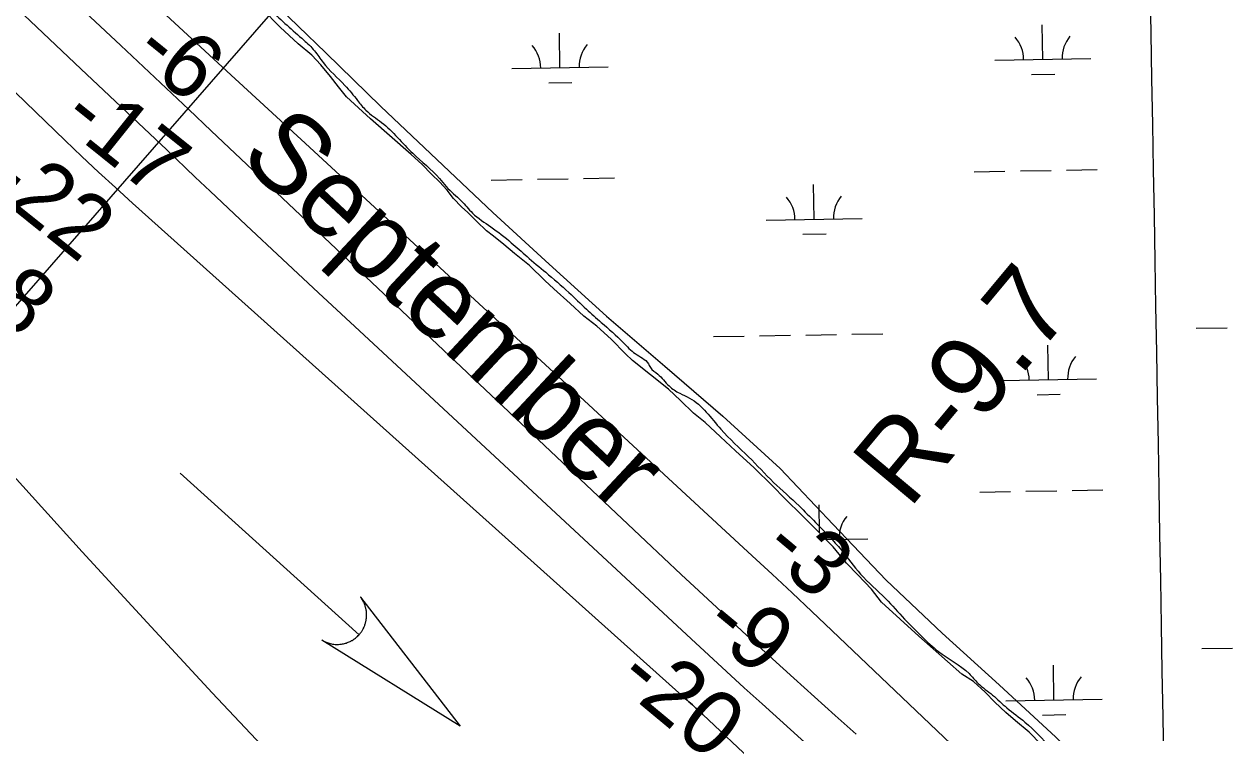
# Model space of a CAD drawing. Extents: x 3892998 to 3931244, y 278583 to 304547.
# Drawn here: x 3917313 to 3918571, y 285644 to 286380 of the extents above; entities that cross this region are included whole.
import ezdxf

# ---------------------------------------------------------------- set-up
doc = ezdxf.new("R2010")
doc.units = 0
for name, color, linetype in [('V-GRID-MAJR', 7, 'Continuous'), ('V-RIVR-EDGE', 7, 'Continuous'), ('V-RIVR-IDEN', 7, 'Continuous'), ('V-RIVR-RANG', 7, 'Continuous'), ('V-RIVR-RANG-IDEN', 7, 'Continuous'), ('V-RRAP-FSHR', 7, 'Continuous'), ('V-STRM-FLOW', 7, 'Continuous'), ('V-TOPO-DPTH', 7, 'Continuous'), ('V-TOPO-MINR', 7, 'Continuous'), ('V-UTIL-LINE', 7, 'Continuous'), ('V-WETL-SWMP', 7, 'Continuous')]:
    doc.layers.add(name, color=color, linetype=linetype)

msp = doc.modelspace()

# ---------------------------------------------------------------- linework, layer by layer
at = {"layer": 'V-GRID-MAJR'}
msp.add_spline([(3918519.216, 284383.145), (3918413.491, 290439.973), (3918307.7120000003, 296499.886), (3918201.934, 302559.792), (3918201.88, 302562.882)], degree=3, dxfattribs=at)
at = {"layer": 'V-RIVR-EDGE'}
msp.add_spline([(3917552.1288929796, 286408.4883426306), (3917569.151379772, 286394.52215199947), (3917586.517663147, 286378.81459889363), (3917603.8848072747, 286363.4551461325), (3917614.996474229, 286352.28839104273), (3917624.0169568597, 286340.0824994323), (3917646.584948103, 286316.35572712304), (3917659.7740273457, 286300.65850304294), (3917668.451574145, 286290.54207425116), (3917684.7813032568, 286277.97000650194), (3917717.0754460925, 286245.8647248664), (3917744.8589172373, 286219.68833886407), (3917751.8002660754, 286211.3167155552), (3917767.4286299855, 286196.6577672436), (3917779.232193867, 286183.74878892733), (3917798.3424219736, 286169.42933343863), (3917819.536087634, 286153.0161113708), (3917835.861512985, 286138.7035418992), (3917855.314676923, 286122.29462359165), (3917879.2819555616, 286101.34921102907), (3917897.68823621, 286083.8985739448), (3917912.9710820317, 286070.2847874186), (3917935.894059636, 286049.34195711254), (3917948.397267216, 286037.8236586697), (3917961.947358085, 286027.3470790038), (3917964.0264918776, 286023.51281070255), (3917971.6674844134, 286016.53186726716), (3917983.472769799, 286004.31908963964), (3917994.5930442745, 285996.6333379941), (3918004.6759037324, 285991.7349713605), (3918037.3172861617, 285959.28072862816), (3918066.1390330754, 285930.6650579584), (3918092.1811417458, 285904.1448753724), (3918118.576515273, 285879.71243410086), (3918135.5912552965, 285862.6133403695), (3918162.6716397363, 285833.65387311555), (3918182.452245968, 285808.88968579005), (3918208.4969368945, 285783.4138042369), (3918228.2861506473, 285762.1306203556), (3918246.342609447, 285743.9846433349), (3918263.3616532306, 285728.62605132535), (3918295.3300752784, 285705.5722393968), (3918304.703822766, 285695.45408910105), (3918319.6420112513, 285683.23356470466), (3918334.5776174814, 285669.968739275), (3918353.338884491, 285655.302044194), (3918380.774255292, 285629.1265189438), (3918398.838460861, 285614.1134450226), (3918416.196136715, 285594.92488847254), (3918445.358237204, 285563.1754539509), (3918463.064013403, 285543.986036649), (3918480.0787534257, 285526.8869429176), (3918497.0977972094, 285511.52835090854), (3918509.9525481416, 285501.4015930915), (3918525.2345332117, 285487.4397062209), (3918549.5533552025, 285467.88583428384), (3918559.277785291, 285458.81112426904), (3918600.6190940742, 285425.29106170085), (3918629.7984096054, 285400.5036340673), (3918652.02862953, 285380.9549266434), (3918671.8255900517, 285362.80464586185), (3918689.179822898, 285342.22368793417), (3918716.9675978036, 285317.7878036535), (3918740.591079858, 285298.5837535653), (3918771.5143401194, 285275.18442354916), (3918793.389573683, 285252.8517741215), (3918820.4811478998, 285228.41761134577), (3918843.0611896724, 285209.5642438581), (3918871.5434437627, 285184.43043738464), (3918894.4715858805, 285165.57620914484), (3918917.057652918, 285149.15954406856), (3918933.3908250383, 285137.9798776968), (3918950.063489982, 285123.31834712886), (3918963.948769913, 285107.61940154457), (3918992.08722742, 285084.22695754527), (3919006.6635435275, 285066.4376883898), (3919029.5856603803, 285045.1467577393), (3919056.3342987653, 285022.80205778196), (3919083.424151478, 284997.67169431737), (3919102.180253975, 284980.91639717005), (3919129.273549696, 284957.17843508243), (3919160.526834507, 284926.46813708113), (3919185.1817063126, 284902.03999957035), (3919208.0969371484, 284877.9642661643), (3919219.552400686, 284865.0561486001), (3919230.320271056, 284855.6307559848), (3919254.628764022, 284831.89967991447), (3919281.0189730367, 284805.3786365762), (3919308.456065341, 284779.8993120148), (3919332.066636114, 284755.4737567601), (3919347.344317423, 284739.7713681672), (3919373.0374649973, 284712.9039459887), (3919400.136785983, 284691.6026863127), (3919419.235824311, 284672.75792634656), (3919434.5074803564, 284654.61883534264), (3919452.915482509, 284637.8643989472), (3919471.6664204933, 284619.0204997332), (3919489.3756397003, 284601.2234838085), (3919501.177482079, 284587.6183048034), (3919524.452003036, 284568.0670151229), (3919535.5696952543, 284559.33696244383), (3919555.7121738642, 284540.14151987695), (3919581.41392896, 284516.7551011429), (3919599.4721092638, 284499.30532481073), (3919661.6598441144, 284449.72100127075), (3919689.4502012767, 284426.3294180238), (3919714.4155458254, 284404.2577798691)], degree=3, dxfattribs=at)
at = {"layer": 'V-RRAP-FSHR'}
msp.add_lwpolyline([(3917277.3208191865, 286679.2865343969), (3917335.5290752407, 286624.4165183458), (3917392.9365632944, 286568.69863029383), (3917451.611763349, 286514.3447102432), (3917511.679603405, 286460.8202301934), (3917569.312371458, 286405.99936614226), (3917626.6256515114, 286350.18727009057), (3917683.8938755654, 286294.32807003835), (3917741.999731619, 286239.34336598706), (3917800.300147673, 286184.5655099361), (3917858.811507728, 286130.699013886), (3917918.387827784, 286076.6195258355), (3917979.21342784, 286024.6576697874), (3918039.5044998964, 285972.800261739), (3918098.7961479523, 285918.4094776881), (3918153.9999880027, 285860.53299763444), (3918209.132148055, 285802.5766455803), (3918267.2666761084, 285747.66566952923), (3918326.398580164, 285693.7848374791), (3918385.2888202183, 285639.6459574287), (3918442.544756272, 285583.77446937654), (3918500.6342283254, 285528.7815733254)], dxfattribs=at)
at = {"layer": 'V-STRM-FLOW'}
msp.add_line((3917475.3715747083, 285913.645031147), (3917661.326202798, 285745.95236653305), dxfattribs=at)
msp.add_lwpolyline([(3917662.851199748, 285784.973288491), (3917766.481992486, 285651.1225561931), (3917622.669280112, 285740.41637760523), (3917625.3362747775, 285738.950380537), (3917628.036269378, 285737.79438284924), (3917629.1532671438, 285737.40338363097), (3917630.148265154, 285737.09438424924), (3917631.3712627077, 285736.7663849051), (3917632.56026033, 285736.4973854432), (3917633.599258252, 285736.3033858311), (3917635.03025539, 285736.0973862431), (3917636.577252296, 285735.95038653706), (3917637.443250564, 285735.903386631), (3917638.5632483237, 285735.87938667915), (3917640.0392453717, 285735.908386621), (3917641.184243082, 285735.9813864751), (3917642.411240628, 285736.10838622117), (3917643.2182390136, 285736.2183860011), (3917644.099237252, 285736.36438570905), (3917645.17023511, 285736.577385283), (3917646.1492331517, 285736.80838482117), (3917647.1162312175, 285737.06938429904), (3917647.9022296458, 285737.30738382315), (3917649.0592273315, 285737.699383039), (3917650.152225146, 285738.12038219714), (3917651.013223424, 285738.4853814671), (3917652.011221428, 285738.9483805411), (3917652.864219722, 285739.3783796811), (3917653.608218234, 285739.7833788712), (3917654.1782170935, 285740.1113782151), (3917655.0352153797, 285740.63737716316), (3917655.8962136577, 285741.2053760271), (3917656.69521206, 285741.76937489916), (3917657.487210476, 285742.370373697), (3917658.2032090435, 285742.94937253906), (3917658.9672075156, 285743.60637122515), (3917659.576206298, 285744.16537010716), (3917660.4222046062, 285744.99336845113), (3917661.326202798, 285745.95236653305), (3917661.6072022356, 285746.268365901), (3917662.0092014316, 285746.7363649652), (3917662.4752004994, 285747.30436382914), (3917662.913199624, 285747.8633627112), (3917663.3251988, 285748.4153616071), (3917663.71519802, 285748.96336051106), (3917664.161197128, 285749.621359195), (3917664.4611965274, 285750.08735826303), (3917664.88519568, 285750.7783568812), (3917665.2631949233, 285751.43335557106), (3917665.51519442, 285751.89135465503), (3917666.1281931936, 285753.08835226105), (3917666.4341925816, 285753.7393509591), (3917666.6351921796, 285754.1913500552), (3917666.9521915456, 285754.9443485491), (3917667.2161910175, 285755.6213471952), (3917667.4751905, 285756.33534576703), (3917667.759189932, 285757.189344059), (3917668.0011894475, 285757.9943424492), (3917668.1751890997, 285758.6263411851), (3917668.3121888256, 285759.1693400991), (3917668.483188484, 285759.91333861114), (3917668.6211882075, 285760.58533726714), (3917668.761187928, 285761.36633570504), (3917668.883187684, 285762.16433410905), (3917668.98518748, 285762.97233249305), (3917669.0831872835, 285764.00333043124), (3917669.132187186, 285764.74232895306), (3917669.1651871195, 285765.5583273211), (3917669.1761870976, 285766.3603257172), (3917669.169187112, 285767.009324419), (3917669.146187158, 285767.7133230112), (3917669.0831872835, 285768.75932091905), (3917669.08018729, 285768.7983208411), (3917669.024187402, 285769.4173196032), (3917668.9751875, 285769.87531868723), (3917668.888187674, 285770.5593173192), (3917668.759187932, 285771.4063156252), (3917668.638188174, 285772.07831428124), (3917668.5171884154, 285772.68031307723), (3917668.3451887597, 285773.4483115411), (3917668.16018913, 285774.183310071), (3917668.017189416, 285774.7053090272), (3917667.8161898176, 285775.38330767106), (3917667.5141904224, 285776.30930581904), (3917667.3201908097, 285776.8543047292), (3917667.1611911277, 285777.279303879), (3917667.01019143, 285777.6673031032), (3917666.8211918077, 285778.128302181), (3917666.564192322, 285778.72830098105), (3917666.2921928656, 285779.322299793), (3917666.011193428, 285779.906298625), (3917665.721194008, 285780.47929747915), (3917665.3271947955, 285781.2102960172), (3917665.081195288, 285781.643295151), (3917664.6731961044, 285782.3272937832), (3917664.179197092, 285783.1072922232), (3917663.7941978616, 285783.67929107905), (3917663.49519846, 285784.10529022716), (3917663.211199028, 285784.49728944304), (3917663.0011994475, 285784.77828888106)], close=True, dxfattribs=at)
at = {"layer": 'V-TOPO-DPTH'}
for points in [[(3917271.269361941, 286491.7149641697), (3917318.6783491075, 286447.17121097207), (3917366.069252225, 286402.60819873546), (3917413.826186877, 286357.6735807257), (3917437.3206390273, 286335.55874121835), (3917460.809197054, 286313.43764573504), (3917484.288913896, 286291.3071662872), (3917507.7627366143, 286269.1704308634), (3917959.336065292, 285843.14858236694), (3917977.70628774, 285825.8594363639), (3917996.1040985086, 285808.5997687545), (3918014.5432917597, 285791.3843187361), (3918033.0100733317, 285774.1983471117), (3918064.0875439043, 285745.34586790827), (3918067.041397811, 285742.6138253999), (3918070.002072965, 285739.88922321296), (3918072.972979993, 285737.175781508), (3918075.9507082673, 285734.46978012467), (3918113.0751936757, 285700.86033699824), (3918134.6415327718, 285681.378841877), (3918156.236207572, 285661.9288762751), (3918177.8733859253, 285642.52620495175)], [(3918507.9615047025, 285202.1267141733), (3918018.5087835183, 285663.0198661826), (3918016.147619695, 285665.23722513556), (3918013.7804531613, 285667.4481746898), (3918011.409134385, 285669.6546675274), (3918011.218998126, 285669.82875293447), (3918007.7056356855, 285673.0165166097), (3918005.8517413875, 285674.6950740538), (3918003.995754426, 285676.37131005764), (3918002.13662847, 285678.0440639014), (3918000.2754098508, 285679.714496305), (3917425.9620207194, 286194.1861886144), (3917408.274924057, 286210.19881648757), (3917390.7016217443, 286226.3340795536), (3917373.299010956, 286242.653295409), (3917356.0101945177, 286259.09514645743), (3917273.271759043, 286338.613211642)], [(3917273.271759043, 286338.613211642), (3917356.0101945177, 286259.09514645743), (3917373.299010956, 286242.653295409), (3917390.7016217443, 286226.3340795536), (3917408.274924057, 286210.19881648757), (3917425.9620207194, 286194.1861886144), (3918000.2754098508, 285679.714496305), (3918002.13662847, 285678.0440639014), (3918003.995754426, 285676.37131005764), (3918005.8517413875, 285674.6950740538), (3918007.7056356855, 285673.0165166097), (3918011.218998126, 285669.82875293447), (3918011.409134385, 285669.6546675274), (3918013.7804531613, 285667.4481746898), (3918016.147619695, 285665.23722513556), (3918018.5087835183, 285663.0198661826), (3918507.9615047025, 285202.1267141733)], [(3917577.182943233, 285613.0407926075), (3917508.807085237, 285685.53426879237), (3917441.0595831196, 285758.6153060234), (3917373.73098492, 285832.08805061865), (3917233.672268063, 285986.2587540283)], [(3917577.182943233, 285613.0407926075), (3917508.807085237, 285685.53426879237), (3917441.0595831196, 285758.6153060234), (3917373.73098492, 285832.08805061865), (3917233.672268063, 285986.2587540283)]]:
    msp.add_lwpolyline(points, dxfattribs=at)
at = {"layer": 'V-TOPO-MINR'}
for points in [[(3918565.988647, 285234.7205666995), (3918080.1873405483, 285674.16409182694), (3918061.691918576, 285690.9579874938), (3918043.238846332, 285707.79811407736), (3918024.849298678, 285724.70758703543), (3918006.5021007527, 285741.6632909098), (3917657.0144975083, 286065.8667121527), (3917619.2942006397, 286100.95281873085), (3917581.6371892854, 286136.1065344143), (3917544.0751062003, 286171.36166375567), (3917506.5763086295, 286206.6844022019), (3917491.1515476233, 286221.2533618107), (3917461.417127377, 286249.347121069), (3917431.688749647, 286277.44727090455), (3917401.96943569, 286305.55700660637), (3917372.256164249, 286333.6731328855), (3917109.24338941, 286582.6288645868)], [(3918524.756223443, 285396.2297048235), (3918152.5336532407, 285750.49656558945), (3918131.953294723, 285769.99296132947), (3918111.3127200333, 285789.4250968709), (3918090.5818210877, 285808.76084211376), (3918069.7907059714, 285828.03232715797), (3917867.743647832, 286014.43838294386), (3917781.8063692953, 286093.6828246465), (3917695.8424002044, 286172.89828728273), (3917609.8383952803, 286252.07028131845), (3917523.8076998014, 286331.2132962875), (3917438.011547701, 286410.6056082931), (3917352.554778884, 286490.359261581), (3917267.6070849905, 286570.65492679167)], [(3918177.8733859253, 285642.52620495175), (3918156.236207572, 285661.9288762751), (3918134.6415327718, 285681.378841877), (3918113.0751936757, 285700.86033699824), (3918075.9507082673, 285734.46978012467), (3918072.972979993, 285737.175781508), (3918070.002072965, 285739.88922321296), (3918067.041397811, 285742.6138253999), (3918064.0875439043, 285745.34586790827), (3918033.0100733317, 285774.1983471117), (3918014.5432917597, 285791.3843187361), (3917996.1040985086, 285808.5997687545), (3917977.70628774, 285825.8594363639), (3917959.336065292, 285843.14858236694), (3917507.7627366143, 286269.1704308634), (3917484.288913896, 286291.3071662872), (3917460.809197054, 286313.43764573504), (3917437.3206390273, 286335.55874121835), (3917413.826186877, 286357.6735807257), (3917366.069252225, 286402.60819873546), (3917318.6783491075, 286447.17121097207), (3917271.269361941, 286491.7149641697)], [(3918507.9615047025, 285202.1267141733), (3918018.5087835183, 285663.0198661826), (3918016.147619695, 285665.23722513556), (3918013.7804531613, 285667.4481746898), (3918011.409134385, 285669.6546675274), (3918011.218998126, 285669.82875293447), (3918007.7056356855, 285673.0165166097), (3918005.8517413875, 285674.6950740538), (3918003.995754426, 285676.37131005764), (3918002.13662847, 285678.0440639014), (3918000.2754098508, 285679.714496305), (3917425.9620207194, 286194.1861886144), (3917408.274924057, 286210.19881648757), (3917390.7016217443, 286226.3340795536), (3917373.299010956, 286242.653295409), (3917356.0101945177, 286259.09514645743), (3917273.271759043, 286338.613211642)], [(3917577.182943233, 285613.0407926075), (3917508.807085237, 285685.53426879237), (3917441.0595831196, 285758.6153060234), (3917373.73098492, 285832.08805061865), (3917233.672268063, 285986.2587540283)]]:
    msp.add_lwpolyline(points, dxfattribs=at)
at = {"layer": 'V-UTIL-LINE'}
msp.add_lwpolyline([(3918925, 287943.9), (3915774.4982285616, 284335.63354158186)], dxfattribs=at)
at = {"layer": 'V-WETL-SWMP'}
for p, q in [((3917579.4559969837, 286376.953997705), (3917560.1759969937, 286396.2169977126)), ((3917597.948996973, 286359.45999769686), (3917579.4559969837, 286376.953997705)), ((3918371.958350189, 286343.4225125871), (3918371.335277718, 286379.4171202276)), ((3917612.112996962, 286347.66699768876), (3917597.948996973, 286359.45999769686)), ((3917870.1255301, 286334.7357062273), (3917869.5024576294, 286370.7303138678)), ((3917621.753996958, 286337.8389976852), (3917612.112996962, 286347.66699768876)), ((3917631.591996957, 286325.45399768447), (3917621.753996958, 286337.8389976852)), ((3917820.133019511, 286333.8703278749), (3917920.118040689, 286335.6010845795)), ((3918321.9658396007, 286342.5571342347), (3918421.9508607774, 286344.2878909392)), ((3917640.051996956, 286314.8379976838), (3917631.591996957, 286325.45399768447)), ((3918360.227220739, 286327.7861331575), (3918384.223625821, 286328.2015147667)), ((3917648.119996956, 286304.4189976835), (3917640.051996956, 286314.8379976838)), ((3917858.39440065, 286319.0993267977), (3917882.3908057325, 286319.51470840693)), ((3917673.1049969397, 286281.6189976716), (3917648.119996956, 286304.4189976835)), ((3917715.59799691, 286244.46999764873), (3917673.1049969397, 286281.6189976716)), ((3917726.417996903, 286234.6429976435), (3917715.59799691, 286244.46999764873)), ((3917737.0419968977, 286224.02799763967), (3917726.417996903, 286234.6429976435)), ((3917744.910996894, 286216.16599763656), (3917737.0419968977, 286224.02799763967)), ((3918300.559193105, 286226.73728900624), (3918332.554399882, 286227.29113115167)), ((3918348.55200327, 286227.56805222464), (3918380.547210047, 286228.1218943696)), ((3918396.5448134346, 286228.3988154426), (3918428.540020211, 286228.95265758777)), ((3917752.780996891, 286207.51599763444), (3917744.910996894, 286216.16599763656)), ((3917798.7263730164, 286218.05048264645), (3917830.721579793, 286218.60432479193)), ((3917846.719183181, 286218.88124586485), (3917878.7143899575, 286219.43508800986)), ((3917894.7119933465, 286219.7120090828), (3917926.707200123, 286220.26585122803)), ((3918134.3238077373, 286177.4227722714), (3918133.700735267, 286213.41737991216)), ((3917759.470996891, 286198.8669976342), (3917752.780996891, 286207.51599763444)), ((3917767.930996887, 286190.2179976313), (3917759.470996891, 286198.8669976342)), ((3917774.2269968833, 286184.3209976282), (3917767.930996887, 286190.2179976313)), ((3917783.866996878, 286175.0829976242), (3917774.2269968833, 286184.3209976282)), ((3917793.702996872, 286165.45099762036), (3917783.866996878, 286175.0829976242)), ((3918084.331297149, 286176.5573939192), (3918184.316318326, 286178.2881506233)), ((3917800.9819968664, 286159.9479976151), (3917793.702996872, 286165.45099762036)), ((3917811.6049968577, 286151.29999760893), (3917800.9819968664, 286159.9479976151)), ((3918122.5926782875, 286161.78639284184), (3918146.58908337, 286162.20177445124)), ((3917822.8179968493, 286141.6689976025), (3917811.6049968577, 286151.29999760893)), ((3917838.3589968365, 286129.4839975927), (3917822.8179968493, 286141.6689976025)), ((3917854.491996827, 286113.75899758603), (3917838.3589968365, 286129.4839975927)), ((3917863.7379968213, 286105.10999758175), (3917854.491996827, 286113.75899758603)), ((3917880.6569968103, 286089.9749975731), (3917863.7379968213, 286105.10999758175)), ((3917895.0179968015, 286076.8059975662), (3917880.6569968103, 286089.9749975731)), ((3917908.59199679, 286066.19299755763), (3917895.017996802, 286076.8059975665)), ((3917923.149996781, 286052.8269975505), (3917908.59199679, 286066.19299755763)), ((3918125.559569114, 286057.18207418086), (3918157.5547758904, 286057.7359163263)), ((3918173.5523792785, 286058.01283739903), (3918205.547586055, 286058.5666795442)), ((3918531.4067688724, 286064.20735410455), (3918563.401975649, 286064.76119624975)), ((3917938.2989967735, 286037.6909975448), (3917923.149996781, 286052.8269975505)), ((3918029.573948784, 286055.52054774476), (3918061.569155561, 286056.07438988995)), ((3918077.5667589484, 286056.35131096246), (3918109.561965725, 286056.9051531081)), ((3918377.7161455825, 286010.79734323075), (3918377.0930731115, 286046.79195087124)), ((3917945.3819967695, 286030.61499754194), (3917938.2989967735, 286037.6909975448)), ((3917982.7579967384, 286000.9369975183), (3917945.3819967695, 286030.61499754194)), ((3918327.7236349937, 286009.93196487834), (3918427.708656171, 286011.6627215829)), ((3917995.348996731, 285989.1439975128), (3917982.7579967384, 286000.9369975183)), ((3918365.9850161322, 285995.16096380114), (3918389.981421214, 285995.5763454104)), ((3918008.9239967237, 285975.9739975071), (3917995.348996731, 285989.1439975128)), ((3918020.923996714, 285966.3429974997), (3918008.9239967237, 285975.9739975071)), ((3918037.0559967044, 285951.4049974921), (3918020.923996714, 285966.3429974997)), ((3918052.5979966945, 285936.85999748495), (3918037.0559967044, 285951.4049974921)), ((3918072.0739966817, 285919.36599747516), (3918052.5979966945, 285936.85999748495)), ((3918090.9609966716, 285900.69299746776), (3918072.0739966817, 285919.36599747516)), ((3918103.945996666, 285887.522997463), (3918090.9609966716, 285900.69299746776)), ((3918306.3169884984, 285894.1121196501), (3918338.3121952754, 285894.6659617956)), ((3918354.309798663, 285894.9428828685), (3918386.30500544, 285895.4967250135)), ((3918402.302608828, 285895.77364608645), (3918434.2978156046, 285896.32748823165)), ((3918122.2429966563, 285869.4389974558), (3918103.945996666, 285887.522997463)), ((3918138.768996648, 285852.9269974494), (3918122.2429966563, 285869.4389974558)), ((3918139.9620438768, 285851.70448554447), (3918139.45853066, 285880.79221055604)), ((3918154.1149966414, 285837.2019974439), (3918138.768996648, 285852.9269974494)), ((3918146.5924707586, 285844.9103070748), (3918190.074113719, 285845.6629812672)), ((3918167.887996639, 285820.09999744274), (3918154.1149966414, 285837.2019974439)), ((3918179.6919966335, 285808.10899743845), (3918167.887996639, 285820.09999744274)), ((3918193.8579966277, 285793.16999743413), (3918179.6919966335, 285808.10899743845)), ((3918204.2859966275, 285779.80199743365), (3918193.8579966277, 285793.16999743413)), ((3918243.0419966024, 285744.42199741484), (3918204.2859966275, 285779.80199743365)), ((3918287.699996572, 285704.91499739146), (3918243.0419966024, 285744.42199741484)), ((3918537.164564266, 285731.58218474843), (3918569.1597710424, 285732.1360268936)), ((3918299.6989965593, 285697.2509973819), (3918287.699996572, 285704.9149973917)), ((3918383.4739409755, 285678.1721738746), (3918382.8508685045, 285714.1667815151)), ((3918311.895996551, 285686.2429973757), (3918299.6989965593, 285697.2509973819)), ((3918321.9299965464, 285676.02199737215), (3918311.895996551, 285686.2429973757)), ((3918333.33999654, 285665.0149973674), (3918321.9299965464, 285676.02199737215)), ((3918333.4814303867, 285677.3067955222), (3918433.466451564, 285679.0375522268)), ((3918343.569996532, 285656.5629973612), (3918333.33999654, 285665.0149973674)), ((3918357.733996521, 285644.7699973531), (3918343.569996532, 285656.5629973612)), ((3918371.7428115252, 285662.535794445), (3918395.7392166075, 285662.95117605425)), ((3918370.324996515, 285631.99299734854), (3918357.733996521, 285644.7699973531))]:
    msp.add_line(p, q, dxfattribs=at)
for centre, radius, start, end in [((3918316.7154711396, 286342.9411238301), 35.24628790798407, 0.2198800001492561, 41.763538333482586), ((3918427.184793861, 286344.85336547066), 35.246287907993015, 140.21987699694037, 181.7635353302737), ((3917814.8826510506, 286334.2543174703), 35.24628790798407, 0.2198800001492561, 41.763538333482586), ((3917925.351973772, 286336.16655911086), 35.246287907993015, 140.21987699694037, 181.7635353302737), ((3918079.080928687, 286176.94138351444), 35.24628790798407, 0.2198800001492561, 41.763538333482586), ((3918189.550251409, 286178.853625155), 35.246287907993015, 140.21987699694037, 181.7635353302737), ((3918322.473266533, 286010.31595447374), 35.24628790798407, 0.2198800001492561, 41.763538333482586), ((3918432.9425892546, 286012.2281961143), 35.246287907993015, 140.21987699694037, 181.7635353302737), ((3918195.3080468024, 285846.2284557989), 35.246287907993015, 140.21987699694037, 181.7635353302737), ((3918328.231061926, 285677.6907851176), 35.24628790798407, 0.2198800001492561, 41.763538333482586), ((3918438.7003846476, 285679.6030267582), 35.246287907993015, 140.21987699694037, 181.7635353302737)]:
    msp.add_arc(centre, radius, start, end, dxfattribs=at)

# ---------------------------------------------------------------- texts
at = {"layer": 'V-RIVR-IDEN'}
msp.add_text('September', height=82.999832, rotation=316.88812241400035, dxfattribs=at).set_placement((3917534.960590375, 286240.39997708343))
at = {"layer": 'V-RIVR-RANG'}
for s, height, rotation, p in [('-6', 67, 321.0383257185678, (3917423.7203289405, 286345.998208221)), ('-17', 67.00000000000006, 321.3196111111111, (3917348.8482720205, 286277.53030749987)), ('-22', 67.00000000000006, 321.3196111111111, (3917271.1344780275, 286211.64839498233)), ('-28', 67.00000000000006, 321.3196111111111, (3917210.091822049, 286132.4195490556)), ('-3', 67.00000000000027, 320.0183257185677, (3918077.4527328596, 285830.889050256)), ('-9', 67, 320.30308333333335, (3918015.988934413, 285751.60679230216)), ('-20', 67, 320.30308333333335, (3917926.353858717, 285696.05064414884))]:
    msp.add_text(s, height=height, rotation=rotation, dxfattribs=at).set_placement(p)
at = {"layer": 'V-RIVR-RANG-IDEN'}
msp.add_text('R-9.7', height=82.99999799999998, rotation=50.16152013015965, dxfattribs=at).set_placement((3918232.844, 285875.375))

doc.saveas('drawing.dxf')
